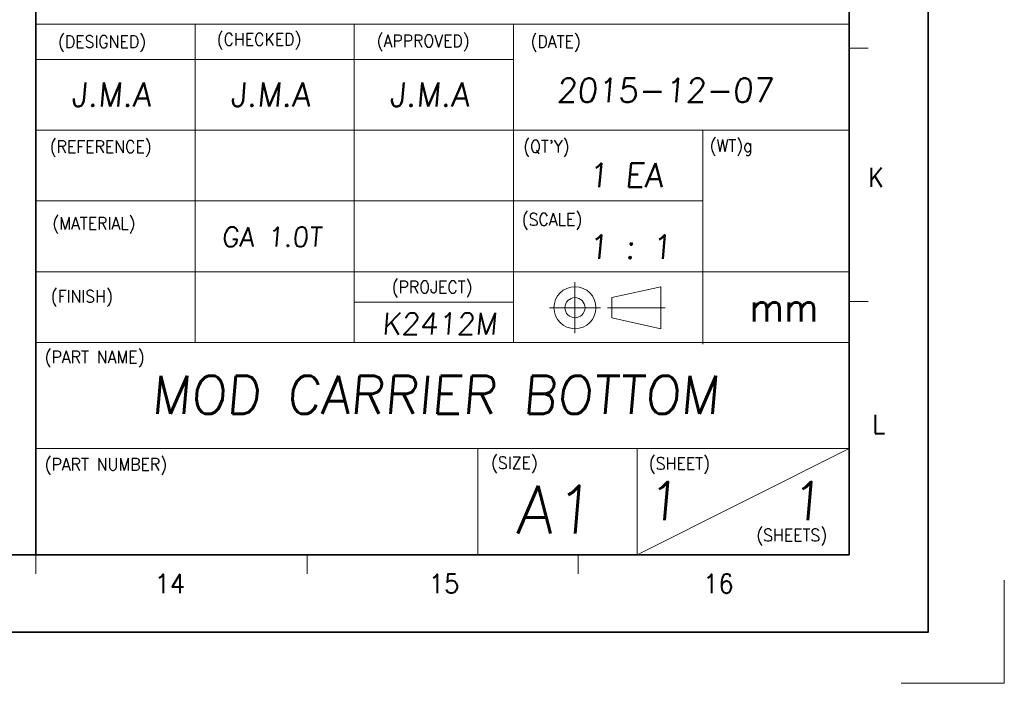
# Model space of a CAD drawing. Header units: millimetres. Extents: x 4497 to 11741, y 5958 to 12619.
# Tile 404 of 424: x 9392 to 9575, y 7800 to 7924. Entities that reach past the tile are written whole.
import ezdxf
from ezdxf.enums import TextEntityAlignment as Align

# ---------------------------------------------------------------- set-up
doc = ezdxf.new("R2010")
doc.units = ezdxf.units.MM
doc.header["$LTSCALE"] = 0.8
doc.linetypes.add('CENTER', pattern=[50.8, 31.75, -6.35, 6.35, -6.35])
doc.layers.get('0').update_dxf_attribs({"linetype": 'CONTINUOUS', "lineweight": 0})
doc.layers.add('1', color=2, linetype='CENTER', lineweight=0)
doc.layers.add('2', color=3, linetype='CONTINUOUS', lineweight=0)
doc.styles.get("Standard").update_dxf_attribs({"font": 'romans.shx', "width": 0.8, "oblique": 5, "bigfont": 'whgtxt.shx'})

msp = doc.modelspace()

# ---------------------------------------------------------------- linework, layer by layer
at = {"color": 7, "linetype": 'Continuous', "lineweight": 35}
for p, q in [((9546.316, 7824.059), (9546.316, 8389.197)), ((9394.977, 7824.059), (9394.977, 7950.174)), ((8739.176, 7824.059), (9546.316, 7824.059))]:
    msp.add_line(p, q, dxfattribs=at)
at = {"color": 7, "linetype": 'Continuous'}
for p, q in [((9546.316, 7824.059), (9546.316, 7950.174)), ((9394.977, 7922.758), (9546.316, 7922.758)), ((9424.587, 7863.538), (9424.587, 7922.758)), ((9454.197, 7863.538), (9454.197, 7922.758)), ((9483.806, 7863.538), (9483.806, 7922.758)), ((9546.316, 7918.248), (9549.843, 7918.248)), ((9394.977, 7916.178), (9483.806, 7916.178)), ((9394.977, 7903.018), (9546.316, 7903.018)), ((9519.06, 7863.226), (9519.06, 7903.018)), ((9394.977, 7889.858), (9519.06, 7889.858)), ((9394.977, 7876.698), (9546.316, 7876.698)), ((9495.269, 7865.272), (9495.269, 7874.72)), ((9502.154, 7871.868), (9511.257, 7873.897)), ((9511.257, 7866.094), (9511.257, 7873.897)), ((9511.257, 7866.094), (9511.257, 7873.897)), ((9454.197, 7871.005), (9483.806, 7871.005)), ((9502.154, 7868.124), (9502.154, 7871.868)), ((9546.316, 7871.153), (9549.843, 7871.153)), ((9490.545, 7869.996), (9499.993, 7869.996)), ((9501.332, 7869.996), (9512.079, 7869.996)), ((9502.154, 7868.124), (9511.257, 7866.094)), ((9394.977, 7863.538), (9546.316, 7863.538)), ((9394.977, 7843.798), (9546.316, 7843.798)), ((9477.226, 7824.059), (9477.226, 7843.798)), ((9506.836, 7824.059), (9506.836, 7843.798)), ((9506.836, 7824.059), (9546.316, 7843.798)), ((9394.977, 7820.531), (9394.977, 7824.059)), ((9394.977, 7824.059), (9546.316, 7824.059)), ((9394.977, 7824.059), (9546.316, 7824.059)), ((9429.478, 7824.059), (9546.316, 7824.059)), ((9445.423, 7820.531), (9445.423, 7824.059)), ((9495.869, 7820.531), (9495.869, 7824.059))]:
    msp.add_line(p, q, dxfattribs=at)
at = {"color": 7, "linetype": 'Continuous', "lineweight": 35}
msp.add_lwpolyline([(8720.982, 8403.628), (8720.982, 7809.628), (9560.982, 7809.628), (9560.982, 8403.628)], close=True, dxfattribs=at)
at = {"color": 7, "linetype": 'Continuous'}
for radius in [3.902, 1.872]:
    msp.add_circle((9495.269, 7869.996), radius, dxfattribs=at)
at = {"layer": '1'}
for p in [(9575.157, 7819.315), (9555.988, 7800.146)]:
    msp.add_line(p, (9575.157, 7800.146), dxfattribs=at)

# ---------------------------------------------------------------- texts
at = {"color": 7, "linetype": 'Continuous', "width": 0.933333}
for s, height, p in [('(DESIGNED)', 2.288, (9399.079, 7920.611)), ('(CHECKED)', 2.288, (9428.615, 7921.058)), ('(APPROVED)', 2.288, (9458.372, 7920.76)), ('(DATE)', 2.288, (9487.009, 7920.648)), ('(REFERENCE)', 2.28802, (9397.551, 7901.095)), ("(QT'Y)", 2.288, (9485.642, 7901.134)), ('(WT)g', 2.288, (9520.327, 7901.28)), ('(MATERIAL)', 2.288, (9398.017, 7886.835)), ('(SCALE)', 2.288, (9485.37, 7887.553)), ('(PROJECT)', 2.288, (9461.179, 7874.975)), ('(FINISH)', 2.288, (9397.744, 7873.254)), ('mm', 5.3387, (9527.779, 7872.744)), ('(PART NAME)', 2.28802, (9396.589, 7861.964)), ('(PART NUMBER)', 2.28802, (9396.589, 7841.997)), ('(SIZE)', 2.288, (9479.644, 7842.294)), ('(SHEET)', 2.288, (9509.021, 7842.171)), ('(SHEETS)', 2.288, (9529.007, 7828.847))]:
    msp.add_text(s, height=height, dxfattribs=at).set_placement(p, align=Align.TOP_LEFT)
for s, height, p in [('K', 3.528, (9551.272, 7894.225)), ('L', 3.528, (9551.787, 7848.342)), ('14', 3.5277, (9419.89, 7818.698)), ('15', 3.5277, (9470.929, 7818.698)), ('16', 3.5277, (9521.967, 7818.698))]:
    msp.add_text(s, height=height, dxfattribs=at).set_placement(p, align=Align.MIDDLE_CENTER)
at = {"linetype": 'Continuous', "oblique": 5}
for s, height, p in [('1', 7.11, (9508.576, 7830.503)), ('1', 7.11, (9535.249, 7830.503)), ('A1', 8.8873, (9484.237, 7828.006))]:
    msp.add_text(s, height=height, dxfattribs=at).set_placement(p)
at = {"layer": '2', "oblique": 5}
for s, height, p in [('2015-12-07', 4.4437, (9491.799, 7908.218)), ('1 EA', 4.4437, (9497.7, 7892.425)), ('1 : 1', 4.4437, (9497.7, 7879.105)), ('MOD CARRIER BOTTOM', 7.06646, (9416.407, 7850.264))]:
    msp.add_text(s, height=height, dxfattribs=at).set_placement(p)
at = {"layer": '2', "linetype": 'Continuous', "oblique": 5}
for s, height, p in [('J.M.A', 4.4437, (9401.522, 7907.421)), ('J.M.A', 4.4437, (9431.132, 7907.421)), ('J.M.A', 4.4437, (9460.742, 7907.421)), ('GA 1.0T', 3.5994, (9429.493, 7881.359)), ('K2412M', 3.9993, (9459.321, 7865.019))]:
    msp.add_text(s, height=height, dxfattribs=at).set_placement(p)

doc.saveas('drawing.dxf')
